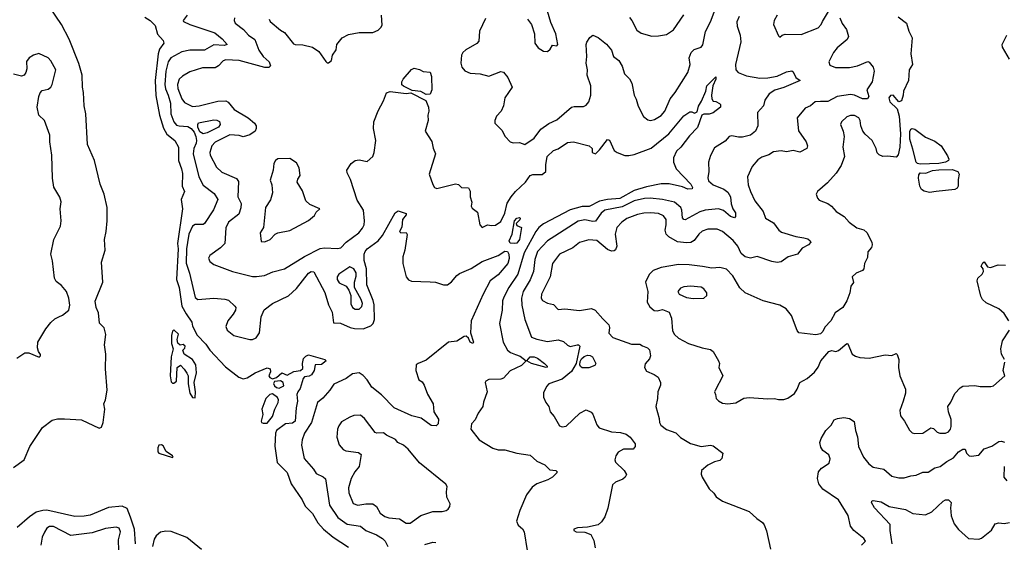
# Model space of a CAD drawing. Extents: x 2133489 to 2292442, y 756223 to 916462.
# Tile 257 of 463: x 2201871 to 2209246, y 859587 to 863501. Entities that reach past the tile are written whole.
import ezdxf

# ---------------------------------------------------------------- set-up
doc = ezdxf.new("R2010")
doc.units = 0

msp = doc.modelspace()

# ---------------------------------------------------------------- linework, layer by layer
at = {"layer": '0CON20XD'}
for points in [[(2205833.9, 862723.9), (2205895, 862750), (2206003.8, 862846.2), (2206025, 862851.8), (2206095, 862850), (2206115, 862860), (2206135.4, 862884.6), (2206148.2, 862935), (2206148.9, 863005), (2206120.6, 863085), (2206124, 863125), (2206113.1, 863175), (2206118.6, 863225), (2206114.2, 863315), (2206118, 863332), (2206141.7, 863368.3), (2206165, 863383.8), (2206205, 863368), (2206266.3, 863316.3), (2206303.5, 863273.5), (2206318.6, 863225), (2206358, 863195), (2206385, 863153.3), (2206401.4, 863095), (2206437.9, 863057.9), (2206455.5, 863025.5), (2206474.5, 862935), (2206489.5, 862905), (2206503.5, 862853.5), (2206544.5, 862774.5), (2206575, 862751.2), (2206595, 862746), (2206625, 862752.5), (2206676.5, 862783.5), (2206703.5, 862815), (2206742.3, 862907.7), (2206780, 862955), (2206875.9, 863104.1), (2206892.2, 863165), (2206886.9, 863215), (2206900.7, 863255), (2206923.4, 863276.6), (2206975, 863294.6), (2206987.5, 863312.5), (2207008.2, 863411.8), (2207045.5, 863484.5), (2207107, 863653)], [(2201825, 860146.9), (2201904.2, 860205.8), (2201947.5, 860305), (2202042.3, 860447.7), (2202115, 860500.8), (2202155, 860512.5), (2202207, 860513), (2202334.1, 860504.1), (2202467, 860443), (2202485, 860450), (2202496.4, 860483.6), (2202510, 860585), (2202502, 860625), (2202514.2, 860655), (2202525.9, 860725.9), (2202514.1, 860885.9), (2202517.5, 860995), (2202506.2, 861065), (2202515.8, 861144.2), (2202503.2, 861193.2), (2202467.8, 861227.8), (2202460.6, 861305), (2202443.1, 861345), (2202435.9, 861394.1), (2202493.6, 861536.4), (2202484.4, 861685), (2202510.8, 861775), (2202505.6, 861855), (2202520, 861915), (2202526.5, 861993.5), (2202526.7, 862095), (2202504.4, 862195), (2202475, 862270), (2202432.5, 862445), (2202380, 862565), (2202367.5, 862795), (2202353.3, 862855), (2202348.6, 862955), (2202340.6, 862995), (2202339.4, 863085), (2202315, 863173.3), (2202240.5, 863355), (2202184, 863464), (2202100.2, 863590.2)], [(2205675.8, 863505), (2205704, 863465), (2205726, 863395), (2205730, 863325), (2205755, 863288.8), (2205794.1, 863264.1), (2205825, 863261.2), (2205845, 863280), (2205860.8, 863309.2), (2205895, 863303.8), (2205900.8, 863315), (2205888.2, 863395), (2205850.3, 863480.3), (2205824.8, 863564.8)], [(2207544, 863535), (2207521.2, 863495), (2207516.2, 863465), (2207555, 863380), (2207565, 863370), (2207582.5, 863385), (2207605, 863392), (2207725, 863390), (2207850.9, 863439.1), (2207874.5, 863465), (2207885, 863488), (2207945, 863586)], [(2202809.6, 863519.6), (2202848.8, 863495), (2202886, 863456), (2202902.6, 863392.6), (2202946.7, 863345), (2202950, 863325), (2202918.9, 863281.1), (2202908.3, 863245), (2202886.7, 863045), (2202892.1, 862932.1), (2202917.4, 862785), (2202948.4, 862688.4), (2202972.6, 862642.6), (2203032, 862595), (2203060.8, 862545), (2203061.5, 862445), (2203083.3, 862385), (2203089.6, 862349.6), (2203089.2, 862255), (2203104.4, 862215), (2203079.5, 862155), (2203089.5, 862085), (2203053.3, 861825), (2203057.2, 861785), (2203046.2, 861555), (2203064.5, 861495), (2203086.1, 861355), (2203117, 861297), (2203161.2, 861235), (2203166.7, 861205), (2203199.5, 861139.5), (2203265, 861072), (2203295, 861026.2), (2203411.8, 860901.8), (2203513.4, 860823.4), (2203545, 860810.8), (2203575, 860818.8), (2203635, 860856), (2203725, 860893.3), (2203747.5, 860885), (2203750, 860865), (2203737.5, 860835), (2203745, 860822.5), (2203765, 860812.5), (2203795, 860822.5), (2203833.8, 860856.2), (2203875, 860840), (2203923.5, 860866.5), (2203975.6, 860874.4), (2203992.1, 860887.9), (2203989.2, 860925), (2203997.4, 860962.6), (2204015, 860981.4), (2204035, 860990.6), (2204156.7, 860955), (2204166.7, 860945), (2204131, 860919), (2204084.1, 860915.9), (2204076.6, 860873.4), (2204057.6, 860842.4), (2204038.7, 860831.3), (2204005, 860826.2), (2203993.6, 860815), (2203971.9, 860738.1), (2203954.2, 860715), (2203948, 860695), (2203953.2, 860643.2), (2203941.1, 860595), (2203934.6, 860495.4), (2203915, 860480), (2203863.3, 860475), (2203795, 860425.4), (2203788.3, 860405), (2203781.8, 860308.2), (2203800.6, 860185), (2203875, 860110), (2203904.7, 860024.7), (2203987.5, 859905), (2204008.9, 859858.9), (2204065, 859802.5), (2204105, 859734.3), (2204145.6, 859685), (2204218.6, 859625), (2204335, 859550.8)], [(2203125.6, 863535), (2203096.2, 863495), (2203098.3, 863488.3), (2203145, 863464.6), (2203331.8, 863401.8), (2203387.8, 863357.8), (2203424.2, 863315), (2203401.9, 863308.1), (2203325, 863311.5), (2203255, 863272.4), (2203145, 863272.5), (2203085, 863260.8), (2203004.4, 863215), (2202984.3, 863185.7), (2202964.8, 863115), (2202958.8, 863015), (2202963.7, 862983.7), (2202984.3, 862935), (2203000.2, 862875), (2203004.2, 862795), (2203010.6, 862775), (2203026.1, 862736.1), (2203045, 862711.5), (2203065, 862704.7), (2203131.3, 862701.3), (2203156.5, 862686.5), (2203178, 862658), (2203191, 862625), (2203194.8, 862595), (2203192.5, 862575), (2203174.8, 862535), (2203171.6, 862495), (2203213.9, 862323.9), (2203245, 862261.4), (2203328.6, 862198.6), (2203354.5, 862155), (2203322.4, 862077.6), (2203256.6, 861973.4), (2203245, 861967.8), (2203185, 861967.3), (2203164.5, 861955), (2203138.8, 861895), (2203128.3, 861831.7), (2203120.2, 861785), (2203117.2, 861677.2), (2203142.3, 861602.3), (2203185, 861420), (2203205, 861405.5), (2203325, 861416.5), (2203408.7, 861408.7), (2203435, 861399.2), (2203483.8, 861355), (2203490, 861345), (2203487.1, 861325), (2203470.6, 861295), (2203429.4, 861245), (2203414.3, 861204.3), (2203424.2, 861175), (2203475, 861136.7), (2203594.2, 861105.8), (2203615, 861105.7), (2203642.4, 861117.6), (2203666.7, 861155), (2203678.8, 861275), (2203702.7, 861327.3), (2203765.6, 861374.4), (2203885, 861434.1), (2203945, 861487.8)], [(2203480, 863515), (2203477.1, 863495), (2203484.4, 863475), (2203546.9, 863426.9), (2203585.3, 863385.3), (2203632, 863352), (2203662.6, 863272.6), (2203695, 863225.6), (2203740, 863185), (2203748.8, 863155), (2203737.5, 863142.5), (2203706.4, 863143.6), (2203515, 863195.4), (2203415, 863201.1), (2203395, 863192.5), (2203361.4, 863155), (2203335, 863139.6), (2203240.9, 863139.1), (2203145, 863111.2), (2203091.5, 863078.5), (2203066.4, 863055), (2203053.3, 863015), (2203054.7, 862985), (2203085, 862908.6), (2203105, 862880), (2203165, 862850), (2203215, 862856.2), (2203355, 862891.2), (2203415, 862893.5), (2203433.1, 862883.1), (2203476.9, 862826.9), (2203581.9, 862765), (2203630, 862725), (2203642.2, 862705), (2203643.1, 862685), (2203635.7, 862665), (2203595, 862637.9), (2203545, 862624.4), (2203515, 862633.1), (2203445, 862637.5), (2203335, 862583.1), (2203309.3, 862555), (2203296.5, 862505), (2203297.3, 862485), (2203345, 862395.8), (2203385, 862357.8), (2203495, 862311.1), (2203509.7, 862289.7), (2203504, 862175), (2203529.2, 862125), (2203527.8, 862092.2), (2203512.5, 862045), (2203435.6, 861985), (2203415, 861942.5), (2203406.7, 861825), (2203375, 861791.4), (2203296.2, 861735), (2203286.2, 861715), (2203295, 861690), (2203325, 861667.5), (2203465, 861615.5), (2203615, 861578.2), (2203645, 861576.5), (2203703.7, 861586.3), (2203768.2, 861611.8), (2203855, 861634.4), (2204003.7, 861726.3), (2204122.3, 861787.7), (2204155, 861792.8), (2204252.4, 861787.6), (2204277, 861793), (2204316.2, 861835), (2204410.5, 861905), (2204439.3, 861940.7), (2204450.9, 861965), (2204454.5, 861995), (2204445.4, 862075.4), (2204399.5, 862149.5), (2204350, 862305), (2204324.2, 862355), (2204322, 862375), (2204355, 862423.3), (2204382.9, 862447.1), (2204415, 862452), (2204475, 862438.8), (2204515.7, 862475), (2204526.9, 862505), (2204539.4, 862595), (2204521.1, 862685), (2204523.6, 862735), (2204555, 862818.8), (2204595.9, 862894.1), (2204618.3, 862951.7), (2204645, 862962), (2204765, 862948.4), (2204802, 862952), (2204914.2, 862895), (2204933.8, 862845), (2204936.1, 862816.1), (2204928.8, 862785), (2204931.4, 862745), (2204909.2, 862665), (2204957.9, 862587.9), (2204968.4, 862538.4), (2204985.4, 862495), (2204937.1, 862345), (2204965.4, 862265.4), (2204978.8, 862245), (2204995, 862236), (2205135, 862271.2), (2205157.5, 862267.5), (2205180, 862245), (2205232.5, 862242.5), (2205245.8, 862215.8), (2205244.1, 862174.1), (2205256.7, 862135), (2205253.3, 862103.3), (2205260, 862090), (2205299.2, 862059.2), (2205318.8, 861965), (2205335, 861944.2), (2205375, 861964.2), (2205405, 861959.2), (2205435, 861962.5), (2205475, 861990), (2205505, 862051.2), (2205523.3, 862126.7), (2205553.5, 862175), (2205585.5, 862214.5), (2205660, 862285), (2205695, 862334.3), (2205715, 862340.6), (2205785, 862342), (2205813.3, 862365), (2205811.2, 862415), (2205822.5, 862475), (2205869.9, 862520.1), (2205905, 862534.4), (2205975, 862580.6), (2206020, 862585), (2206137.3, 862557.3), (2206160, 862535), (2206160, 862505), (2206183, 862497), (2206215, 862526.7), (2206275, 862603.8), (2206288.7, 862598.7), (2206325, 862520.5), (2206345.8, 862505.8), (2206404.7, 862484.7), (2206435, 862482.7), (2206475, 862491.3), (2206601.5, 862538.5), (2206734.3, 862645.7), (2206845, 862781.2), (2206889.5, 862810.5), (2206905, 862810.8), (2206925, 862801.4), (2206945, 862810), (2206956.3, 862853.7), (2206979.1, 862890.9), (2207009.4, 862965), (2207018.6, 863005), (2207085, 863073.3), (2207085.5, 863055), (2207062.9, 863005)], [(2203739.4, 863505), (2203747.8, 863487.8), (2203825, 863421.9), (2203854.4, 863404.4), (2203920.9, 863320.9), (2203935, 863314.2), (2203992, 863312), (2204063.3, 863295), (2204111.7, 863261.7), (2204165, 863187.5), (2204175, 863177.5), (2204185, 863177.5), (2204206.7, 863195), (2204213.3, 863235), (2204242, 863275), (2204246.7, 863315), (2204285.9, 863364.1), (2204335, 863389.2), (2204415, 863404.2), (2204515.7, 863404.3), (2204557, 863423), (2204577.3, 863442.7), (2204585, 863460), (2204580.8, 863535)], [(2205360.8, 863509.2), (2205314.4, 863415), (2205310.8, 863339.2), (2205295, 863321.2), (2205212, 863275), (2205190.6, 863255), (2205181.4, 863235), (2205176, 863175), (2205182, 863145), (2205205, 863118), (2205245, 863100.8), (2205320, 863095), (2205385, 863077.5), (2205475, 863113.8), (2205495, 863106.7), (2205528.3, 863068.3), (2205560, 862995), (2205504, 862915), (2205496.2, 862855), (2205476.7, 862815), (2205441.7, 862778.3), (2205430, 862745), (2205430, 862725), (2205483, 862673), (2205507.5, 862625), (2205545, 862586.7), (2205568.3, 862578.3), (2205615, 862580.8), (2205655, 862566.7), (2205725, 862614.6), (2205775, 862680.8), (2205833.9, 862723.9)], [(2207260.5, 863525), (2207243.9, 863485), (2207245, 863452.5), (2207267.8, 863385), (2207273.1, 863335), (2207233.3, 863165), (2207235.7, 863125), (2207254, 863105), (2207315, 863080), (2207415, 863061.8), (2207475, 863066.2), (2207545, 863077.3), (2207615, 863110), (2207655, 863118), (2207665, 863110), (2207685, 863068.6), (2207716.2, 863045), (2207595, 862992.3), (2207526.6, 862973.4), (2207484.6, 862945), (2207451.9, 862898.1), (2207442.1, 862855), (2207397.5, 862805), (2207401.1, 862705), (2207383.3, 862666.7), (2207345, 862637.1), (2207285, 862622.2), (2207255, 862620), (2207205, 862630.8), (2207185, 862626), (2207155, 862590), (2207075, 862541.2), (2207045.8, 862484.2), (2207030, 862435), (2207033.1, 862365), (2207024.7, 862315.3), (2207030.4, 862295), (2207065, 862264.7), (2207145, 862231.4), (2207175, 862210), (2207194.7, 862175), (2207201.4, 862121.4), (2207213.1, 862085), (2207231.8, 862055), (2207232.4, 862027.6), (2207225, 862016), (2207195, 862027.3), (2207142.7, 862072.7), (2207105, 862083.9), (2207005.9, 862074.1), (2206965, 862062.5), (2206855, 862002), (2206845, 862003.8), (2206836.8, 862016.8), (2206830.8, 862075), (2206823.5, 862093.5), (2206775, 862133.9), (2206685, 862154.3), (2206594.8, 862164.8), (2206552.3, 862162.3), (2206475, 862144), (2206385, 862099.6), (2206255, 862075.3), (2206227.2, 862052.8), (2206185, 861991.2), (2206165, 861989.1), (2206105, 862002), (2206055, 861992.7), (2205880.5, 861880.5), (2205823.5, 861845), (2205750, 861765), (2205729, 861705), (2205718.8, 861615), (2205695, 861553.1), (2205643.1, 861465), (2205630.8, 861415), (2205632.8, 861362.8), (2205655.6, 861255.6), (2205705, 861124.6), (2205745, 861109.1), (2205825, 861091.6), (2205905, 861104.2), (2205945, 861092), (2205975, 861063.8), (2205995, 861054), (2206045.7, 861065.7), (2206057.5, 861065), (2206066.7, 861056.7), (2206040.4, 860925), (2206004.7, 860865.3), (2205935, 860809.2), (2205835.4, 860774.6), (2205817.5, 860755), (2205794.5, 860705.5), (2205794.2, 860675), (2205812.5, 860635), (2205835.8, 860605), (2205843.8, 860565), (2205875, 860528.8), (2205915, 860460.6), (2205935, 860452.2), (2205965, 860457.5), (2206066.6, 860553.4), (2206115, 860578.8), (2206152.3, 860562.3), (2206165, 860546.7), (2206195, 860466.7), (2206211.2, 860445), (2206305, 860415.4), (2206370.7, 860410.7), (2206415, 860397.1), (2206444.2, 860375), (2206482, 860325), (2206482, 860305), (2206465.7, 860284.3), (2206395, 860284.4), (2206355, 860262), (2206336, 860235), (2206329.2, 860205), (2206335, 860186.7), (2206398.8, 860125), (2206416.7, 860095), (2206406.2, 860075), (2206389.1, 860060.9), (2206335, 860037.5), (2206312.5, 860017.5), (2206275.9, 859844.1), (2206253.2, 859776.8), (2206229.3, 859740.7), (2206205, 859717.7), (2206125, 859700), (2206050, 859695), (2206022.5, 859685), (2206022.5, 859675), (2206040, 859665), (2206105, 859662), (2206148, 859645), (2206171.2, 859601.2), (2206181.2, 859545)], [(2208014.4, 863515), (2208032.9, 863472.9), (2208065, 863426.7), (2208080, 863375), (2208068.7, 863351.3), (2207995, 863290), (2207965.6, 863255), (2207933.1, 863185), (2207940.5, 863160.5), (2207981.9, 863141.9), (2208087, 863143), (2208146, 863154), (2208225, 863186.9), (2208235, 863183.1), (2208264.5, 863145), (2208272.2, 863115), (2208256.7, 863035), (2208216.4, 862975), (2208230.9, 862925), (2208221.1, 862908.9), (2208185, 862908), (2208125, 862935.4), (2208095, 862939.7), (2207993.8, 862925), (2207925, 862887.9), (2207868.5, 862888.5), (2207830, 862885), (2207794.5, 862855.5), (2207755, 862838), (2207694.2, 862765.8), (2207705, 862667.5), (2207761.4, 862585), (2207772.5, 862555), (2207766, 862535), (2207715, 862508.6), (2207665, 862521.1), (2207615, 862511.8), (2207575, 862518.8), (2207518.1, 862511.9), (2207481.7, 862488.3), (2207429.3, 862470.7), (2207399.4, 862450.6), (2207358.1, 862401.9), (2207321.5, 862325), (2207327.1, 862265), (2207343.9, 862215), (2207377.5, 862145), (2207440, 862065), (2207458.6, 862015), (2207518.3, 861978.3), (2207556.9, 861925), (2207578.5, 861908.5), (2207685, 861876.7), (2207745, 861866.9), (2207775, 861860), (2207792, 861845), (2207796.7, 861835), (2207780, 861815), (2207731.2, 861788.8), (2207696.2, 861743.8), (2207627.5, 861725), (2207575, 861687.1), (2207545, 861682.5), (2207505, 861689.4), (2207395, 861726.7), (2207345, 861715.6), (2207305, 861725.7), (2207275, 861750), (2207250.9, 861805), (2207215, 861848.1), (2207135, 861915.6), (2207095, 861932.2), (2207025, 861930.9), (2206983.1, 861916.9), (2206958.6, 861895), (2206922.6, 861847.4), (2206897.3, 861832.7), (2206865, 861830), (2206798.2, 861838.2), (2206733.8, 861873.8), (2206713.6, 861893.6), (2206707.1, 861925), (2206714.1, 861965), (2206712.5, 862005), (2206692.8, 862032.8), (2206655, 862049.1), (2206595.3, 862055.3), (2206545, 862052.7), (2206499, 862041), (2206417.6, 862012.4), (2206381.1, 861985), (2206343.1, 861945), (2206332.5, 861895), (2206344, 861805), (2206335, 861777.5), (2206325, 861770), (2206305, 861768), (2206275, 861780.8), (2206195, 861846.5), (2206135, 861852.2), (2206065, 861831.5), (2206015, 861791.5), (2205915.3, 861744.7), (2205863.2, 861675), (2205843.6, 861575), (2205780, 861445), (2205776.9, 861415), (2205787.3, 861397.3), (2205825, 861378.1), (2205868.3, 861368.3), (2205905, 861331.2), (2205955, 861335.7), (2206065, 861322.5), (2206155, 861338.1), (2206180.8, 861325), (2206238.3, 861261.7), (2206284.2, 861215), (2206290, 861195), (2206283.6, 861153.6), (2206315, 861122), (2206455, 861071.5), (2206515, 861072), (2206535, 861058), (2206574.3, 861044.3), (2206588.3, 861028.3), (2206596.8, 860983.2), (2206588.7, 860961.3), (2206556.6, 860923.4), (2206550.6, 860895), (2206565, 860870), (2206622.5, 860845), (2206653.9, 860823.9), (2206670, 860785), (2206670, 860765), (2206650, 860715), (2206649.2, 860665), (2206635.8, 860605), (2206660, 860515), (2206662.5, 860485), (2206674.4, 860464.4), (2206715, 860430.8), (2206785, 860408), (2206820.9, 860370.9), (2206895, 860328.1), (2206975.4, 860305.4), (2207045, 860315.6), (2207065, 860310), (2207138, 860255), (2207130, 860215), (2207115, 860200.6), (2207095, 860194.6), (2207075, 860190.9), (2207026.2, 860165), (2206978.8, 860125), (2206976.4, 860096.4), (2206983.8, 860075), (2207035, 859986.7), (2207070, 859955), (2207088.3, 859928.3), (2207134.3, 859894.3), (2207335, 859818.8), (2207393.3, 859765), (2207436.2, 859736.2), (2207448.4, 859718.4), (2207463.8, 859673.8), (2207496.1, 859536.1)], [(2206437.7, 863517.7), (2206455.6, 863495), (2206492.5, 863422.5), (2206525, 863400), (2206605, 863376.7), (2206655, 863378.8), (2206715, 863390), (2206767.5, 863425), (2206845, 863536)], [(2208451.7, 863521.7), (2208513.3, 863475), (2208531.2, 863415), (2208555.9, 863365.9), (2208546.2, 863245), (2208558.8, 863165), (2208533.8, 863125), (2208528, 863045), (2208490, 862965), (2208488.6, 862935), (2208476.2, 862893.8), (2208455, 862886.7), (2208415, 862935.7), (2208395, 862932.5), (2208381.9, 862915), (2208389.4, 862885), (2208442.5, 862832.5), (2208458.2, 862778.2), (2208468.4, 862645), (2208462.8, 862545), (2208452.1, 862487.9), (2208435, 862472), (2208375, 862479.2), (2208336.4, 862476.4), (2208308, 862488), (2208295, 862502.5), (2208286, 862535), (2208255.7, 862595), (2208202.8, 862642.8), (2208186.9, 862665), (2208171.4, 862705), (2208167.8, 862745), (2208157.8, 862765), (2208123.9, 862783.9), (2208095, 862783.8), (2208066.1, 862773.9), (2208027.1, 862735), (2208019.4, 862715), (2208040, 862665), (2208046, 862625), (2208037.5, 862545), (2208048.6, 862475), (2208025, 862410), (2207987.4, 862352.6), (2207921.2, 862278.8), (2207847.5, 862215), (2207837.5, 862195), (2207846.7, 862165), (2207859.5, 862149.5), (2207923.9, 862123.9), (2207952.5, 862105), (2207986.7, 862065), (2208046.4, 862026.4), (2208085, 861983.3), (2208141.2, 861941.2), (2208195, 861926.2), (2208217.3, 861907.3), (2208253.8, 861835), (2208256, 861815), (2208251.2, 861795), (2208225, 861762.5), (2208220.3, 861719.7), (2208198.6, 861675), (2208194, 861635), (2208185, 861622), (2208137.7, 861602.3), (2208106.7, 861575), (2208117.3, 861532.7), (2208096.2, 861505), (2208088, 861455), (2208066.2, 861395), (2208035.8, 861345), (2207980, 861305), (2207947.5, 861245), (2207902.9, 861197.1), (2207887.5, 861165), (2207870.7, 861149.3), (2207835, 861140), (2207707.5, 861155), (2207695, 861172.5), (2207652, 861285), (2207613.3, 861335), (2207565, 861362.5), (2207440, 861395), (2207305.5, 861455.5), (2207265, 861492.5), (2207212.7, 861582.7), (2207165, 861633.1), (2207115.5, 861645.5), (2207055, 861640.8), (2206985, 861652), (2206885, 861666.1), (2206805, 861667.3), (2206675, 861645.6), (2206616.7, 861623.3), (2206586.4, 861593.6), (2206558.6, 861535), (2206577.1, 861465), (2206570.8, 861385), (2206591.7, 861351.7), (2206622.8, 861322.8), (2206645, 861320.9), (2206685, 861331.1), (2206735, 861311.5), (2206752.7, 861265), (2206761.7, 861171.7), (2206775, 861144.2), (2206805, 861115.2), (2206880.5, 861075), (2206982.4, 861042.4), (2207045, 861031.2), (2207066.1, 861015), (2207106, 860945), (2207112, 860925), (2207108, 860895), (2207138.8, 860835), (2207080, 860725), (2207076.7, 860715), (2207083.3, 860695), (2207088.8, 860665), (2207105.9, 860645.9), (2207135, 860630), (2207175, 860623.8), (2207235, 860631.2), (2207294.2, 860665.8), (2207335, 860671.2), (2207475, 860661.2), (2207525, 860663.3), (2207555, 860656.7), (2207595, 860656.7), (2207623.9, 860666.1), (2207675, 860702.5), (2207695.9, 860734.1), (2207713.8, 860785), (2207770, 860815), (2207825, 860861.2), (2207850.9, 860899.1), (2207872, 860945), (2207932.5, 861015), (2207955, 861022.5), (2207985, 861016.7), (2208005, 861024), (2208066, 861076), (2208075, 861073.3), (2208106.1, 860996.1), (2208130.6, 860980.6), (2208165, 860970), (2208235, 860966.7), (2208355, 860991.2), (2208405, 860986.2), (2208435, 861000), (2208443, 860993), (2208457.3, 860957.3), (2208452.9, 860895), (2208462.9, 860835), (2208506.2, 860735), (2208506.2, 860705), (2208488.8, 860645), (2208463.3, 860575), (2208467.5, 860535), (2208498.8, 860495), (2208535, 860426.7), (2208555, 860408), (2208575, 860401.4), (2208635, 860404.2), (2208695, 860443.8), (2208715, 860438.8), (2208742.1, 860412.1), (2208763.6, 860403.6), (2208805, 860404.7), (2208828.6, 860415), (2208844.3, 860435), (2208848.9, 860455), (2208847, 860507), (2208828, 860565), (2208823.3, 860605), (2208845, 860636.7), (2208875, 860702), (2208915, 860743.8), (2208935, 860756), (2209025, 860762.5), (2209066.1, 860753.9), (2209145, 860753.3), (2209165, 860760), (2209250, 860835), (2209238.8, 860875), (2209250.8, 860935)], [(2209286, 863205), (2209232, 863295), (2209230.8, 863315), (2209265.6, 863385)], [(2201850, 860965), (2201910, 861005), (2201940, 861005), (2202017, 860973), (2202027, 860983), (2202027, 860993), (2202012.5, 861015), (2202003.9, 861043.9), (2202008, 861085), (2202066.9, 861185), (2202105, 861232.5), (2202135, 861260), (2202165.5, 861274.5), (2202192.1, 861287.9), (2202238, 861325), (2202247.5, 861362.5), (2202240, 861415), (2202220.6, 861465), (2202185, 861509.2), (2202145, 861541.2), (2202130.8, 861565), (2202117.1, 861695), (2202104.3, 861745), (2202128, 861855), (2202175.8, 861955), (2202180.8, 861995), (2202174.2, 862084.2), (2202182.3, 862137.7), (2202171.4, 862171.4), (2202126.6, 862246.6), (2202118.1, 862315), (2202111.8, 862485), (2202096.5, 862585), (2202097.5, 862635), (2202056, 862745), (2202014, 862785), (2202002.9, 862845), (2202014, 862925), (2202025, 862952.5), (2202040.5, 862969.5), (2202085, 862979.2), (2202104.6, 862995.4), (2202115.6, 863015), (2202141.4, 863125), (2202105, 863193.8), (2202085, 863216), (2202015, 863247.5), (2201975, 863236), (2201943.3, 863215), (2201922.3, 863187.7), (2201923.6, 863133.6), (2201915.9, 863104.1), (2201903.9, 863086.1), (2201885, 863078.8), (2201825, 863092)], [(2204915, 862940), (2204875, 862963.3), (2204811.5, 862971.5), (2204745, 863003.1), (2204733.9, 863013.9), (2204733.3, 863035), (2204744, 863055), (2204805, 863128), (2204825, 863136.7), (2204867, 863127), (2204893.6, 863113.6), (2204945, 863106.7), (2204955.5, 863075.5), (2204958.3, 862975), (2204945, 862944), (2204915, 862940)], [(2207062.9, 863005), (2207052.2, 862935), (2207055, 862907.5), (2207065, 862890), (2207085, 862888), (2207113.2, 862873.2), (2207120, 862865), (2207120, 862845), (2207065, 862803.3), (2207035, 862794.2), (2206995, 862792.1), (2206981.8, 862785), (2206947.4, 862692.6), (2206889.2, 862630.8), (2206824, 862546), (2206790.8, 862515), (2206767.9, 862465), (2206768.8, 862435), (2206789.1, 862385), (2206898.3, 862268.3), (2206910, 862245), (2206907.5, 862235), (2206875, 862232.3), (2206835, 862249.1), (2206735, 862272), (2206675, 862272.1), (2206565, 862248.8), (2206475, 862221.6), (2206367.5, 862162.5), (2206273.5, 862153.5), (2206215, 862142.5), (2206137, 862103), (2206085, 862101.7), (2205995, 862077.7), (2205795, 861972.2), (2205759.6, 861945), (2205736.8, 861915), (2205648.7, 861755), (2205603.4, 861595), (2205536.1, 861495), (2205497.3, 861422.7), (2205488.7, 861395), (2205483.8, 861325), (2205464.4, 861225), (2205492.2, 861085), (2205525.2, 861025.2), (2205548.5, 861008.5), (2205585, 860993.9), (2205620.7, 860980.7), (2205664.2, 860945), (2205629.6, 860910.4), (2205545, 860871.1), (2205495, 860816.7), (2205475, 860809.5), (2205384.2, 860805.8), (2205362.5, 860795), (2205358.8, 860785), (2205373.8, 860715), (2205344.3, 860635.7), (2205340.8, 860605), (2205306.2, 860555), (2205283.8, 860505), (2205256.2, 860475), (2205250, 860435), (2205313.8, 860355), (2205415, 860292.9), (2205455, 860280.6), (2205505, 860278.6), (2205595, 860255.7), (2205695, 860240.8), (2205743.8, 860195), (2205805, 860166.9), (2205841.1, 860131.1), (2205887.5, 860125), (2205896.2, 860115), (2205893.3, 860106.7), (2205862.5, 860075), (2205826.7, 860055), (2205745, 860025.7), (2205709.2, 860000.8), (2205668.1, 859941.9), (2205617.9, 859825), (2205592.2, 859745), (2205604.3, 859715), (2205637.4, 859687.4), (2205650.5, 859665), (2205671.1, 859525)], [(2203245, 862646.2), (2203221.4, 862661.4), (2203206.7, 862695), (2203205.3, 862715), (2203211.6, 862728.4), (2203325, 862750.5), (2203347.7, 862747.7), (2203367.2, 862737.2), (2203373.4, 862715), (2203359.2, 862695), (2203275, 862654.4), (2203245, 862646.2)], [(2208615, 862418.4), (2208595, 862423.4), (2208585, 862433.5), (2208562.3, 862532.3), (2208538, 862605), (2208537.5, 862662.5), (2208545, 862680), (2208555, 862685.6), (2208575, 862680), (2208655, 862620.8), (2208725, 862591.2), (2208773.3, 862555), (2208820.7, 862480.7), (2208830, 862455), (2208827.5, 862445), (2208806.7, 862435), (2208755, 862424.6), (2208615, 862418.4)], [(2203703.6, 861836.4), (2203725, 861843.8), (2203747.5, 861855), (2203785, 861893.8), (2203805, 861903.8), (2203895, 861921.2), (2204035, 861996.2), (2204080, 862035), (2204091.7, 862058.3), (2204120, 862085), (2204045, 862117.5), (2204014.3, 862145), (2203988.6, 862218.6), (2203950, 862285), (2203954, 862306), (2203972.9, 862335), (2203965, 862392.5), (2203945, 862430), (2203895, 862460), (2203805, 862458.8), (2203786.7, 862445), (2203773.8, 862425), (2203768.8, 862375), (2203748, 862298), (2203758.6, 862265), (2203765.6, 862205), (2203749.2, 862150.8), (2203711.4, 862095), (2203698, 861945), (2203672.5, 861905), (2203680.8, 861840.8), (2203703.6, 861836.4)], [(2208685, 862205.6), (2208645, 862216.5), (2208625, 862230), (2208612.9, 862255), (2208604.7, 862315), (2208605, 862340), (2208615, 862354.4), (2208658.3, 862351.7), (2208708.5, 862371.5), (2208755, 862377.3), (2208855, 862379.6), (2208898, 862365), (2208907.5, 862345), (2208900, 862305), (2208901.4, 862255), (2208892.1, 862237.9), (2208875, 862230), (2208735, 862214.4), (2208685, 862205.6)], [(2203945, 861487.8), (2204035, 861601.8), (2204055, 861615.5), (2204075, 861613.1), (2204157.1, 861457.1), (2204185.4, 861365), (2204210.6, 861310.6), (2204221.7, 861231.7), (2204275, 861228.2), (2204345.8, 861195.8), (2204379.1, 861189.1), (2204445, 861186.7), (2204501.5, 861208.5), (2204518.2, 861225), (2204528.8, 861255), (2204526.4, 861366.4), (2204519, 861399), (2204471.2, 861515), (2204468.8, 861635), (2204452.4, 861697.6), (2204450.7, 861745), (2204458.2, 861765), (2204475, 861784.5), (2204556.1, 861843.9), (2204589.4, 861885), (2204684, 862055), (2204705, 862068.1), (2204765, 862050), (2204765, 862038.8), (2204739.6, 862005), (2204732.5, 861947.5), (2204716, 861915), (2204725, 861904.2), (2204765, 861906.7), (2204773, 861893), (2204757.1, 861775), (2204741.4, 861725), (2204742, 861675), (2204766.2, 861575), (2204783.2, 861553.2), (2204805, 861542.9), (2204945, 861538.9), (2204985, 861534.4), (2205045, 861514.3), (2205075, 861515.7), (2205105, 861537.1), (2205145, 861586.2), (2205165, 861601.2), (2205253, 861637), (2205335, 861688.9), (2205455, 861734.4), (2205505, 861766.6), (2205525, 861764.7), (2205536.2, 861745), (2205538.4, 861711.6), (2205527.6, 861675), (2205455, 861589.2), (2205395, 861544), (2205341.9, 861445), (2205252, 861245), (2205247.1, 861155), (2205269.5, 861085), (2205266, 861075), (2205244.7, 861084.7), (2205232.5, 861115), (2205215, 861130), (2205201.2, 861128.8), (2205145, 861092.5), (2205083.6, 861086.4), (2204915, 860950.5), (2204855, 860926.7), (2204840.8, 860915), (2204838, 860875), (2204862, 860805), (2204885, 860788.8), (2204902, 860765), (2204926.6, 860696.6), (2204969.1, 860625), (2204974.3, 860565), (2205008.4, 860508.4), (2205006.7, 860475), (2204990.2, 860459.8), (2204952.7, 860462.7), (2204877.7, 860517.7), (2204807.5, 860535), (2204675, 860594.3), (2204581.2, 860691.2), (2204509.5, 860749.5), (2204474.5, 860805), (2204445, 860836.9), (2204415, 860855.6), (2204365, 860849.5), (2204315.3, 860814.7), (2204225, 860772), (2204194.5, 860725.5), (2204142.3, 860667.7), (2204102.1, 860635), (2204056.5, 860483.5), (2204004.6, 860405), (2203986.7, 860355), (2203981.1, 860315), (2204002.5, 860215), (2204071.5, 860135), (2204091.5, 860101.5), (2204145, 860078.6), (2204162.5, 860062.5), (2204192.9, 859865), (2204255, 859772.3), (2204323.3, 859723.3), (2204425, 859708.2), (2204465, 859676.2), (2204542.6, 859642.6), (2204587.5, 859615), (2204609.2, 859595), (2204627.5, 859555)], [(2205575, 861824.6), (2205545, 861826.4), (2205538.4, 861845), (2205559.6, 861895), (2205578.6, 861995), (2205595, 862015.5), (2205615, 862018.8), (2205620, 862015), (2205617.5, 862002.5), (2205590, 861975), (2205595, 861960), (2205630, 861945), (2205615.7, 861855.7), (2205595, 861828), (2205575, 861824.6)], [(2204415, 861331.9), (2204435, 861352), (2204439.2, 861375), (2204430, 861405), (2204380, 861495), (2204378.2, 861535), (2204391.1, 861578.9), (2204390.2, 861605), (2204374.8, 861634.8), (2204345, 861651.1), (2204261.1, 861595), (2204248.6, 861575), (2204249.1, 861555), (2204265, 861530), (2204315.4, 861505.4), (2204336.5, 861476.5), (2204351.9, 861435), (2204352.6, 861372.6), (2204363.1, 861345), (2204385, 861331.9), (2204415, 861331.9)], [(2209281.1, 861245), (2209245, 861300), (2209204.5, 861334.5), (2209111.3, 861381.3), (2209083.8, 861405), (2209069.5, 861429.5), (2209043.1, 861545), (2209048, 861565), (2209080, 861595), (2209090, 861615), (2209087.5, 861635), (2209072.5, 861655), (2209085, 861680), (2209095, 861687.5), (2209120.7, 861650.7), (2209144, 861644), (2209200, 861665), (2209255, 861661.4)], [(2206915, 861411.8), (2206995, 861414.4), (2207018.1, 861435), (2207018.6, 861455), (2206995.8, 861485), (2206975, 861496.7), (2206895, 861504.5), (2206845, 861499.5), (2206820.9, 861489.1), (2206800.6, 861465), (2206810, 861445), (2206865, 861421.6), (2206915, 861411.8)], [(2203185, 860670), (2203188.8, 860715), (2203178.8, 860785), (2203196.4, 860856.4), (2203191.2, 860915), (2203165, 860956.7), (2203102.5, 860995), (2203092.5, 861025), (2203108.3, 861041.7), (2203110, 861055), (2203095, 861067.5), (2203073, 861063), (2203055, 861077.5), (2203051.2, 861105), (2203060, 861145), (2203025, 861177.5), (2203015, 861167.5), (2203008.5, 861135), (2203008.8, 861075), (2203021.4, 861035), (2203006.7, 860975), (2202997.3, 860835), (2203005, 860788.8), (2203015, 860778), (2203025, 860778), (2203045.6, 860794.4), (2203050, 860895), (2203075, 860912.5), (2203104.3, 860884.3), (2203124.3, 860854.3), (2203132, 860835), (2203133.3, 860775), (2203146.2, 860705), (2203165, 860672.5), (2203185, 860670)], [(2209246.6, 860956.6), (2209226, 860995), (2209220.8, 861035), (2209232.5, 861095), (2209284.3, 861175.7)], [(2205815, 860896), (2205705, 860926.2), (2205670, 860945), (2205695, 860976.4), (2205725, 860976), (2205748.9, 860965), (2205801.8, 860925), (2205821.4, 860905), (2205821.7, 860898.3), (2205815, 860896)], [(2206135, 860894.7), (2206084.7, 860894.7), (2206072.8, 860902.8), (2206066.7, 860916.7), (2206068.6, 860941.4), (2206078.7, 860961.3), (2206100.3, 860979.7), (2206125, 860988), (2206145, 860986.6), (2206162.3, 860975), (2206186.9, 860925), (2206179.3, 860910.7), (2206135, 860894.7)], [(2203815, 860742.5), (2203850, 860760), (2203844.1, 860784.1), (2203825, 860796.7), (2203778.8, 860791.2), (2203772.5, 860777.5), (2203778.7, 860758.7), (2203795, 860745.7), (2203815, 860742.5)], [(2203695, 860478.6), (2203725, 860479.5), (2203765, 860529.6), (2203783.3, 860585), (2203808.4, 860635), (2203808.9, 860655), (2203801.3, 860671.3), (2203765, 860700), (2203745, 860694), (2203714.7, 860665.3), (2203684.5, 860585), (2203691.9, 860545), (2203680, 860495), (2203682.5, 860485), (2203695, 860478.6)], [(2204765, 859729.4), (2204795, 859730), (2204875, 859787.5), (2204965, 859818.5), (2205035, 859818.1), (2205065, 859824.4), (2205080.8, 859835), (2205093.1, 859855), (2205096.7, 859875), (2205071.5, 859925), (2205067.5, 859965), (2205072.5, 860005), (2205063.4, 860023.4), (2204865, 860182.2), (2204781.9, 860285), (2204747.1, 860315), (2204703.8, 860333.8), (2204685, 860358.1), (2204618.5, 860388.5), (2204595, 860408), (2204545, 860403.8), (2204535, 860408.8), (2204455, 860514.2), (2204425, 860538.9), (2204375, 860536.2), (2204344, 860525), (2204280.6, 860489.4), (2204260.9, 860459.1), (2204251.9, 860435), (2204246, 860375), (2204265, 860316.7), (2204293.3, 860283.3), (2204315, 860271.4), (2204409.7, 860259.7), (2204428, 860245), (2204412.9, 860155), (2204381.4, 860115), (2204353.1, 860065), (2204333.5, 859995), (2204337.4, 859957.4), (2204367.9, 859877.9), (2204405, 859865.6), (2204465, 859876.5), (2204515.5, 859875.5), (2204544.3, 859855), (2204571.4, 859805), (2204605, 859781.1), (2204635, 859770), (2204715, 859762.1), (2204765, 859729.4)], [(2207931.1, 860241.1), (2207887.5, 860275), (2207870.9, 860300.9), (2207864.5, 860335), (2207874.6, 860365), (2207908.8, 860425), (2207950, 860465), (2207972.2, 860505), (2207996.2, 860515), (2208045, 860522), (2208085.6, 860515), (2208122.2, 860492.2), (2208130.5, 860425), (2208147.1, 860377.1), (2208154.6, 860305), (2208192.5, 860225), (2208232.5, 860175), (2208265, 860149.4), (2208344, 860134), (2208405, 860083.1), (2208455, 860069.4), (2208495, 860070), (2208545, 860085.8), (2208585, 860088.8), (2208635, 860112), (2208675, 860112), (2208725, 860144.2), (2208765, 860153.8), (2208816.8, 860193.2), (2208865, 860220), (2208902, 860265), (2208935, 860285.8), (2208954, 860284), (2208964.2, 860255), (2208983.3, 860235), (2208998.8, 860231.2), (2209055, 860240), (2209095, 860288), (2209153.8, 860306.2), (2209205, 860341.4), (2209225, 860345.6), (2209248.3, 860338.3)], [(2203015, 860223.3), (2203020, 860225), (2203016.2, 860235), (2202967.8, 860267.8), (2202945, 860310), (2202932.2, 860317.8), (2202914.3, 860315), (2202905.8, 860295), (2202906.7, 860265), (2202913.6, 860253.6), (2203015, 860223.3)], [(2208175.8, 859565), (2208205.8, 859595), (2208193.8, 859615), (2208118.8, 859675), (2208095, 859708.8), (2208076.8, 859786.8), (2208004.2, 859905), (2207885.9, 859985.9), (2207856.2, 860025), (2207847.3, 860065), (2207854.4, 860115), (2207878, 860142), (2207935, 860180), (2207942.7, 860212.7), (2207931.1, 860241.1)], [(2209246.4, 860155), (2209243.3, 860075), (2209266.4, 860046.4)], [(2208406.7, 859575), (2208391.5, 859675), (2208390.7, 859720.7), (2208274.7, 859845), (2208252.5, 859885), (2208253.5, 859896.5), (2208265, 859901.5), (2208325, 859890), (2208385, 859854.4), (2208505, 859833.1), (2208562.2, 859802.2), (2208655, 859792.5), (2208704.6, 859815.4), (2208788, 859895), (2208805.5, 859904.5), (2208828.8, 859905), (2208847.8, 859885), (2208842.9, 859845), (2208847.7, 859785), (2208869.6, 859725), (2208903.2, 859683.2), (2208976.8, 859616.8), (2209055, 859611.4), (2209075, 859619.2), (2209151.2, 859678.8), (2209176.7, 859725), (2209206.4, 859733.6), (2209245, 859727.5), (2209284.1, 859735.9)], [(2202739.1, 859575), (2202731.9, 859685), (2202701.9, 859775), (2202675, 859841.4), (2202638.3, 859858.3), (2202536.7, 859846.7), (2202398.5, 859791.5), (2202355, 859782.3), (2202285, 859780.3), (2202075, 859827.7), (2202045, 859826.4), (2201995, 859813.1), (2201945, 859778.6), (2201852.2, 859697.8)], [(2202613.9, 859525), (2202611.5, 859605), (2202626.4, 859665), (2202615, 859694), (2202595, 859701.4), (2202515, 859691.5), (2202415, 859657.5), (2202255, 859638), (2202125, 859706.2), (2202095, 859706.2), (2202075, 859693.1), (2202056.1, 859663.9), (2202040.4, 859625), (2202029.2, 859565)], [(2203234.1, 859534.1), (2203122.3, 859622.3), (2203005, 859669.2), (2202965, 859670.4), (2202925, 859662.7), (2202892.2, 859635), (2202878.5, 859611.5), (2202867.1, 859555)], [(2204905, 859569.6), (2204965, 859589.5), (2204988, 859585)]]:
    msp.add_lwpolyline(points, dxfattribs=at)

doc.saveas('drawing.dxf')
